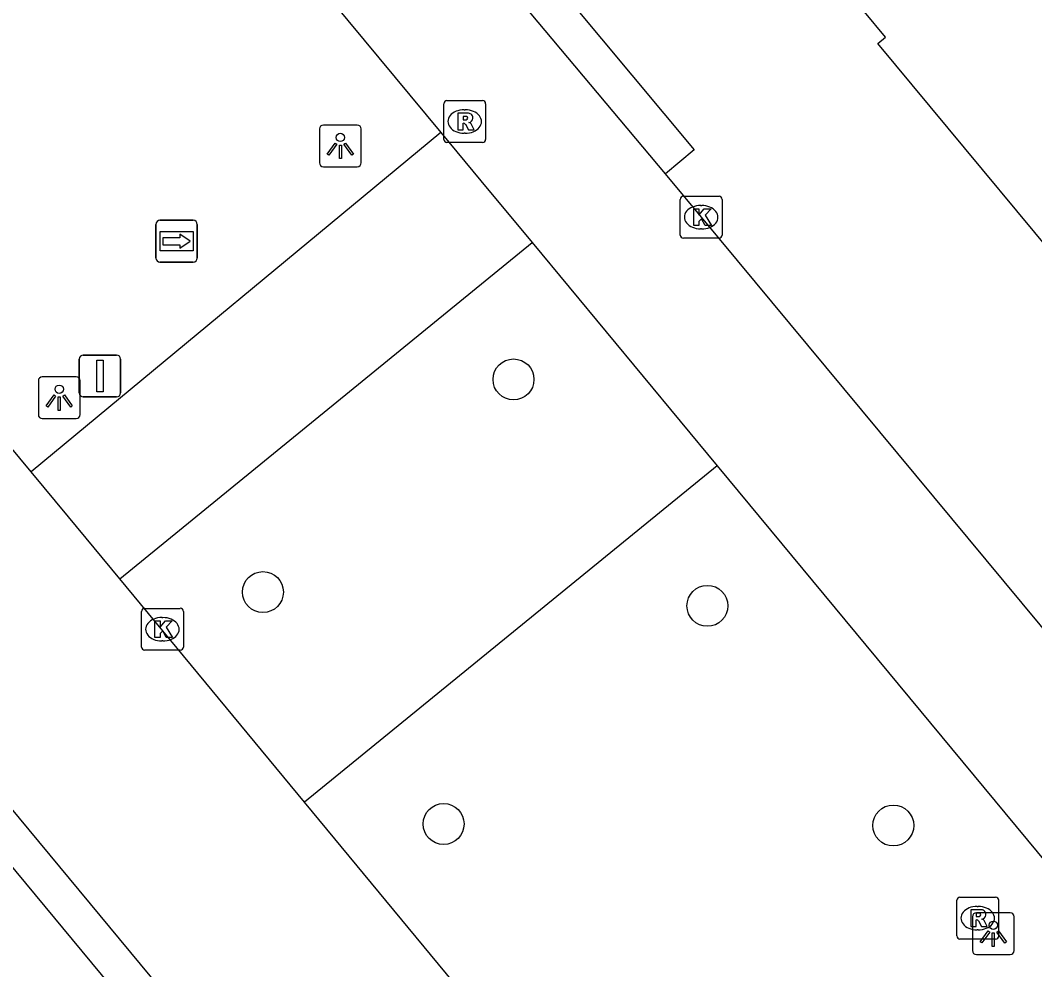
# Model space of a CAD drawing. Extents: x 159489 to 160304, y 383826 to 384530.
# Drawn here: x 159817.9 to 159842.13, y 384423.62 to 384446.3 of the extents above; entities that cross this region are included whole.
import ezdxf

# ---------------------------------------------------------------- set-up
doc = ezdxf.new("R2010")
doc.units = 0
for name, color, linetype in [('IMGEO_Boom', 7, 'Continuous'), ('IMGEO_Fietspad_gesloten', 7, 'Continuous'), ('IMGEO_Fietspad_open', 7, 'Continuous'), ('IMGEO_Kolk', 7, 'Continuous'), ('IMGEO_Lichtpunt', 7, 'Continuous'), ('IMGEO_Pand', 7, 'Continuous'), ('IMGEO_Rijbaan_lokaal_gesloten', 7, 'Continuous'), ('IMGEO_Rioolput', 7, 'Continuous'), ('IMGEO_Verkeersbordpaal', 7, 'Continuous'), ('IMGEO_Voetpad_gesloten', 7, 'Continuous'), ('IMGEO_Voetpad_open', 7, 'Continuous'), ('IMGEO_Wegwijzer', 7, 'Continuous')]:
    doc.layers.add(name, color=color, linetype=linetype)

msp = doc.modelspace()

# ---------------------------------------------------------------- linework, layer by layer
at = {"layer": 'IMGEO_Boom'}
for centre in [(159829.685, 384437.719), (159823.699, 384432.638), (159834.316, 384432.309), (159828.014, 384427.097), (159838.756, 384427.061)]:
    msp.add_circle(centre, 0.489, dxfattribs=at)
at = {"layer": 'IMGEO_Fietspad_gesloten'}
msp.add_lwpolyline([(159813.069, 384431.664), (159814.032, 384430.49), (159815.787, 384428.377), (159855.396, 384380.566)], dxfattribs=at)
at = {"layer": 'IMGEO_Fietspad_open'}
for points in [[(159827.945, 384443.619), (159818.162, 384435.508)], [(159820.278, 384432.956), (159830.127, 384440.989)]]:
    msp.add_lwpolyline(points, dxfattribs=at)
at = {"layer": 'IMGEO_Kolk'}
for p, q in [((159833.667, 384441.168), (159833.667, 384442.02)), ((159833.742, 384442.094), (159834.594, 384442.094)), ((159834.155, 384441.874), (159834.18, 384441.874)), ((159834.668, 384442.02), (159834.668, 384441.168)), ((159834.178, 384441.314), (159834.153, 384441.314)), ((159834.594, 384441.094), (159833.742, 384441.094)), ((159820.797, 384431.323), (159820.797, 384432.175)), ((159820.872, 384432.249), (159821.724, 384432.249)), ((159821.798, 384432.175), (159821.798, 384431.323)), ((159821.285, 384432.029), (159821.31, 384432.029)), ((159821.308, 384431.469), (159821.283, 384431.469)), ((159821.724, 384431.249), (159820.872, 384431.249))]:
    msp.add_line(p, q, dxfattribs=at)
for points in [[(159833.667, 384441.168), (159833.667, 384442.02)], [(159833.742, 384442.094), (159834.594, 384442.094)], [(159834.668, 384442.02), (159834.668, 384441.168)], [(159833.988, 384441.794), (159834.111, 384441.794), (159834.111, 384441.643), (159834.241, 384441.794), (159834.405, 384441.794), (159834.259, 384441.643), (159834.412, 384441.394), (159834.26, 384441.394), (159834.175, 384441.558), (159834.111, 384441.491), (159834.111, 384441.394), (159833.988, 384441.394), (159833.988, 384441.794)], [(159834.594, 384441.094), (159833.742, 384441.094)], [(159820.797, 384431.323), (159820.797, 384432.175)], [(159820.872, 384432.249), (159821.724, 384432.249)], [(159821.798, 384432.175), (159821.798, 384431.323)], [(159821.118, 384431.949), (159821.241, 384431.949), (159821.241, 384431.798), (159821.371, 384431.949), (159821.535, 384431.949), (159821.389, 384431.798), (159821.542, 384431.549), (159821.39, 384431.549), (159821.305, 384431.713), (159821.241, 384431.646), (159821.241, 384431.549), (159821.118, 384431.549), (159821.118, 384431.949)], [(159821.724, 384431.249), (159820.872, 384431.249)]]:
    msp.add_lwpolyline(points, dxfattribs=at)
for centre, start, end in [((159833.744, 384442.018), 91.552, 178.448), ((159833.744, 384442.018), 91.552, 178.448), ((159834.592, 384442.018), 1.552, 88.448), ((159834.592, 384442.018), 1.552, 88.448), ((159833.744, 384441.17), 181.552, 268.448), ((159833.744, 384441.17), 181.552, 268.448), ((159834.592, 384441.17), 271.552, 358.448), ((159834.592, 384441.17), 271.552, 358.448), ((159820.874, 384432.173), 91.552, 178.448), ((159820.874, 384432.173), 91.552, 178.448), ((159821.722, 384432.173), 1.552, 88.448), ((159821.722, 384432.173), 1.552, 88.448), ((159820.874, 384431.325), 181.552, 268.448), ((159820.874, 384431.325), 181.552, 268.448), ((159821.722, 384431.325), 271.552, 358.448), ((159821.722, 384431.325), 271.552, 358.448)]:
    msp.add_arc(centre, 0.0765, start, end, dxfattribs=at)
for centre, major_axis, ratio, start_param, end_param in [((159834.154, 384441.594), (-0.387, 0.002), 0.722429, 4.712389, 7.853982), ((159834.179, 384441.594), (-0.39, 0.002), 0.717154, 1.570796, 4.712389), ((159821.284, 384431.749), (-0.387, 0.002), 0.722429, 4.712389, 7.853982), ((159821.309, 384431.749), (-0.39, 0.002), 0.717154, 1.570796, 4.712389)]:
    msp.add_ellipse(centre, major_axis=major_axis, ratio=ratio, start_param=start_param, end_param=end_param, dxfattribs=at)
at = {"layer": 'IMGEO_Lichtpunt'}
for p, q in [((159825.951, 384443.796), (159825.143, 384443.796)), ((159825.951, 384443.796), (159825.143, 384443.796)), ((159825.049, 384443.701), (159825.049, 384442.894)), ((159825.049, 384443.701), (159825.049, 384442.894)), ((159826.045, 384442.894), (159826.045, 384443.701)), ((159826.045, 384442.894), (159826.045, 384443.701)), ((159825.143, 384442.8), (159825.951, 384442.8)), ((159825.143, 384442.8), (159825.951, 384442.8)), ((159819.237, 384437.78), (159818.429, 384437.78)), ((159819.237, 384437.78), (159818.429, 384437.78)), ((159818.335, 384437.685), (159818.335, 384436.878)), ((159818.335, 384437.685), (159818.335, 384436.878)), ((159819.331, 384436.878), (159819.331, 384437.685)), ((159819.331, 384436.878), (159819.331, 384437.685)), ((159818.429, 384436.784), (159819.237, 384436.784)), ((159818.429, 384436.784), (159819.237, 384436.784)), ((159841.548, 384424.975), (159840.74, 384424.975)), ((159841.548, 384424.975), (159840.74, 384424.975)), ((159840.646, 384424.88), (159840.646, 384424.073)), ((159840.646, 384424.88), (159840.646, 384424.073)), ((159841.642, 384424.073), (159841.642, 384424.88)), ((159841.642, 384424.073), (159841.642, 384424.88)), ((159840.74, 384423.979), (159841.548, 384423.979)), ((159840.74, 384423.979), (159841.548, 384423.979))]:
    msp.add_line(p, q, dxfattribs=at)
for points in [[(159825.423, 384443.365), (159825.462, 384443.337), (159825.274, 384443.075), (159825.236, 384443.102), (159825.423, 384443.365)], [(159825.525, 384443.317), (159825.572, 384443.317), (159825.572, 384442.995), (159825.525, 384442.995), (159825.525, 384443.317)], [(159825.635, 384443.337), (159825.673, 384443.364), (159825.86, 384443.102), (159825.821, 384443.074), (159825.635, 384443.337)], [(159818.709, 384437.349), (159818.748, 384437.321), (159818.56, 384437.059), (159818.522, 384437.086), (159818.709, 384437.349)], [(159818.811, 384437.301), (159818.858, 384437.301), (159818.858, 384436.979), (159818.811, 384436.979), (159818.811, 384437.301)], [(159818.921, 384437.321), (159818.959, 384437.348), (159819.146, 384437.086), (159819.107, 384437.058), (159818.921, 384437.321)], [(159841.02, 384424.544), (159841.059, 384424.516), (159840.871, 384424.254), (159840.833, 384424.281), (159841.02, 384424.544)], [(159841.122, 384424.496), (159841.169, 384424.496), (159841.169, 384424.174), (159841.122, 384424.174), (159841.122, 384424.496)], [(159841.232, 384424.516), (159841.27, 384424.543), (159841.457, 384424.281), (159841.418, 384424.253), (159841.232, 384424.516)]]:
    msp.add_lwpolyline(points, dxfattribs=at)
for centre in [(159825.548, 384443.499), (159818.834, 384437.483), (159841.145, 384424.678)]:
    msp.add_circle(centre, 0.0994, dxfattribs=at)
for centre, start, end in [((159825.143, 384443.701), 90, 180), ((159825.143, 384443.701), 90, 180), ((159825.951, 384443.701), 0, 90), ((159825.951, 384443.701), 0, 90), ((159825.143, 384442.894), 180, 270), ((159825.143, 384442.894), 180, 270), ((159825.951, 384442.894), 270, 0), ((159825.951, 384442.894), 270, 360), ((159818.429, 384437.685), 90, 180), ((159818.429, 384437.685), 90, 180), ((159819.237, 384437.685), 0, 90), ((159819.237, 384437.685), 0, 90), ((159818.429, 384436.878), 180, 270), ((159818.429, 384436.878), 180, 270), ((159819.237, 384436.878), 270, 0), ((159819.237, 384436.878), 270, 360), ((159840.74, 384424.88), 90, 180), ((159840.74, 384424.88), 90, 180), ((159841.548, 384424.88), 0, 90), ((159841.548, 384424.88), 0, 90), ((159840.74, 384424.073), 180, 270), ((159840.74, 384424.073), 180, 270), ((159841.548, 384424.073), 270, 0), ((159841.548, 384424.073), 270, 360)]:
    msp.add_arc(centre, 0.0946, start, end, dxfattribs=at)
at = {"layer": 'IMGEO_Pand'}
msp.add_lwpolyline([(159925.735, 384340.33), (159892.987, 384379.864), (159886.788, 384387.347), (159885.392, 384386.191), (159876.066, 384397.455), (159877.504, 384398.554), (159849.102, 384432.841), (159848.447, 384433.632), (159847.945, 384433.218), (159847.818, 384433.372), (159848.319, 384433.787), (159846.782, 384435.642), (159846.28, 384435.228), (159846.153, 384435.382), (159846.654, 384435.797), (159844.21, 384438.738), (159838.386, 384445.745), (159838.567, 384445.897), (159837.569, 384447.11)], dxfattribs=at)
at = {"layer": 'IMGEO_Rijbaan_lokaal_gesloten'}
for points in [[(159818.172, 384455.366), (159820.194, 384452.968), (159827.945, 384443.619)], [(159833.313, 384442.63), (159828.111, 384448.845)], [(159818.162, 384435.508), (159808.473, 384447.192)], [(159827.945, 384443.619), (159828.901, 384442.466), (159830.127, 384440.989)], [(159870.955, 384397.301), (159870.406, 384397.974), (159833.313, 384442.63)], [(159830.127, 384440.989), (159834.549, 384435.653)], [(159834.549, 384435.653), (159868.213, 384395.037)], [(159820.278, 384432.956), (159819.053, 384434.434), (159818.162, 384435.508)], [(159824.695, 384427.615), (159820.278, 384432.956)], [(159854.343, 384383.237), (159817.144, 384428.119), (159816.677, 384428.705), (159816.487, 384428.936), (159814.736, 384431.064), (159813.765, 384432.213)], [(159858.493, 384386.751), (159824.695, 384427.615)]]:
    msp.add_lwpolyline(points, dxfattribs=at)
at = {"layer": 'IMGEO_Rioolput'}
for p, q in [((159828.018, 384443.454), (159828.018, 384444.306)), ((159828.093, 384444.38), (159828.945, 384444.38)), ((159829.019, 384444.306), (159829.019, 384443.454)), ((159828.506, 384444.16), (159828.531, 384444.16)), ((159828.529, 384443.6), (159828.504, 384443.6)), ((159828.945, 384443.38), (159828.093, 384443.38)), ((159840.272, 384424.422), (159840.272, 384425.274)), ((159840.347, 384425.348), (159841.199, 384425.348)), ((159841.273, 384425.274), (159841.273, 384424.422)), ((159840.76, 384425.128), (159840.785, 384425.128)), ((159840.783, 384424.568), (159840.758, 384424.568)), ((159841.199, 384424.348), (159840.347, 384424.348))]:
    msp.add_line(p, q, dxfattribs=at)
for points in [[(159828.018, 384443.454), (159828.018, 384444.306)], [(159828.093, 384444.38), (159828.945, 384444.38)], [(159829.019, 384444.306), (159829.019, 384443.454)], [(159828.607, 384444.078), (159828.355, 384444.08), (159828.355, 384443.68)], [(159828.355, 384443.68), (159828.479, 384443.68), (159828.479, 384443.842), (159828.49, 384443.842)], [(159828.533, 384443.999), (159828.479, 384443.999), (159828.479, 384443.918)], [(159828.479, 384443.918), (159828.531, 384443.918)], [(159828.537, 384443.813), (159828.608, 384443.68), (159828.748, 384443.68), (159828.683, 384443.806)], [(159828.945, 384443.38), (159828.093, 384443.38)], [(159840.272, 384424.422), (159840.272, 384425.274)], [(159840.347, 384425.348), (159841.199, 384425.348)], [(159841.273, 384425.274), (159841.273, 384424.422)], [(159840.861, 384425.046), (159840.609, 384425.048), (159840.609, 384424.648)], [(159840.787, 384424.967), (159840.733, 384424.967), (159840.733, 384424.886)], [(159840.609, 384424.648), (159840.733, 384424.648), (159840.733, 384424.81), (159840.744, 384424.81)], [(159840.733, 384424.886), (159840.785, 384424.886)], [(159840.791, 384424.781), (159840.862, 384424.648), (159841.002, 384424.648), (159840.937, 384424.774)], [(159841.199, 384424.348), (159840.347, 384424.348)]]:
    msp.add_lwpolyline(points, dxfattribs=at)
for centre, radius, start, end in [((159828.095, 384444.304), 0.0765, 91.552, 178.448), ((159828.095, 384444.304), 0.0765, 91.552, 178.448), ((159828.943, 384444.304), 0.0765, 1.552, 88.448), ((159828.943, 384444.304), 0.0765, 1.552, 88.448), ((159828.606, 384443.968), 0.109, 350.3612, 89.416), ((159828.489, 384443.789), 0.0533, 26.0293, 88.6989), ((159828.515, 384444.107), 0.19, 274.7715, 282.9687), ((159828.539, 384443.903), 0.0964, 77.0061, 93.1865), ((159828.553, 384443.96), 0.0378, 276.6634, 79.6772), ((159828.604, 384443.968), 0.112, 277.5842, 350.9817), ((159828.588, 384443.753), 0.108, 29.5134, 73.7905), ((159828.095, 384443.456), 0.0765, 181.552, 268.448), ((159828.095, 384443.456), 0.0765, 181.552, 268.448), ((159828.943, 384443.456), 0.0765, 271.552, 358.448), ((159828.943, 384443.456), 0.0765, 271.552, 358.448), ((159840.349, 384425.272), 0.0765, 91.552, 178.448), ((159840.349, 384425.272), 0.0765, 91.552, 178.448), ((159841.197, 384425.272), 0.0765, 1.552, 88.448), ((159841.197, 384425.272), 0.0765, 1.552, 88.448), ((159840.793, 384424.871), 0.0964, 77.0061, 93.1865), ((159840.807, 384424.928), 0.0378, 276.6634, 79.6772), ((159840.86, 384424.936), 0.109, 350.3612, 89.416), ((159840.858, 384424.936), 0.112, 277.5842, 350.9817), ((159840.743, 384424.757), 0.0533, 26.0293, 88.6989), ((159840.769, 384425.075), 0.19, 274.7715, 282.9687), ((159840.842, 384424.721), 0.108, 29.5134, 73.7905), ((159840.349, 384424.424), 0.0765, 181.552, 268.448), ((159840.349, 384424.424), 0.0765, 181.552, 268.448), ((159841.197, 384424.424), 0.0765, 271.552, 358.448), ((159841.197, 384424.424), 0.0765, 271.552, 358.448)]:
    msp.add_arc(centre, radius, start, end, dxfattribs=at)
for centre, major_axis, ratio, start_param, end_param in [((159828.505, 384443.88), (-0.387, 0.002), 0.722429, 4.712389, 7.853982), ((159828.53, 384443.88), (-0.39, 0.002), 0.717154, 1.570796, 4.712389), ((159840.759, 384424.848), (-0.387, 0.002), 0.722429, 4.712389, 7.853982), ((159840.784, 384424.848), (-0.39, 0.002), 0.717154, 1.570796, 4.712389)]:
    msp.add_ellipse(centre, major_axis=major_axis, ratio=ratio, start_param=start_param, end_param=end_param, dxfattribs=at)
at = {"layer": 'IMGEO_Verkeersbordpaal'}
for p, q in [((159819.409, 384438.3), (159820.199, 384438.3)), ((159820.199, 384438.3), (159819.409, 384438.3)), ((159819.309, 384437.4), (159819.309, 384438.2)), ((159819.309, 384438.2), (159819.309, 384437.4)), ((159820.299, 384438.2), (159820.299, 384437.4)), ((159820.299, 384437.4), (159820.299, 384438.2)), ((159820.199, 384437.3), (159819.409, 384437.3)), ((159819.409, 384437.3), (159820.199, 384437.3))]:
    msp.add_line(p, q, dxfattribs=at)
msp.add_lwpolyline([(159819.729, 384438.175), (159819.879, 384438.175), (159819.879, 384437.425), (159819.729, 384437.425), (159819.729, 384438.175)], dxfattribs=at)
for centre, start, end in [((159819.409, 384438.2), 90, 180), ((159819.409, 384438.2), 90, 180), ((159820.199, 384438.2), 0, 90), ((159820.199, 384438.2), 360, 90), ((159819.409, 384437.4), 180, 270), ((159819.409, 384437.4), 180, 270), ((159820.199, 384437.4), 270, 0), ((159820.199, 384437.4), 270, 0)]:
    msp.add_arc(centre, 0.1, start, end, dxfattribs=at)
at = {"layer": 'IMGEO_Voetpad_gesloten'}
msp.add_lwpolyline([(159828.111, 384448.845), (159828.81, 384449.429), (159834.003, 384443.206), (159833.313, 384442.63)], dxfattribs=at)
at = {"layer": 'IMGEO_Voetpad_open'}
msp.add_lwpolyline([(159834.549, 384435.653), (159824.695, 384427.615)], dxfattribs=at)
at = {"layer": 'IMGEO_Wegwijzer'}
for p, q in [((159821.14, 384440.619), (159821.14, 384441.419)), ((159821.14, 384441.419), (159821.14, 384440.619)), ((159821.24, 384441.519), (159822.03, 384441.519)), ((159822.03, 384441.519), (159821.24, 384441.519)), ((159822.13, 384441.419), (159822.13, 384440.619)), ((159822.13, 384440.619), (159822.13, 384441.419)), ((159822.03, 384440.519), (159821.24, 384440.519)), ((159821.24, 384440.519), (159822.03, 384440.519))]:
    msp.add_line(p, q, dxfattribs=at)
for points in [[(159821.241, 384441.251), (159822.029, 384441.251), (159822.029, 384440.787), (159821.241, 384440.787), (159821.241, 384441.251)], [(159821.306, 384441.103), (159821.306, 384441.019), (159821.306, 384440.935), (159821.717, 384440.935), (159821.717, 384440.852), (159821.964, 384441.019), (159821.717, 384441.186), (159821.717, 384441.103), (159821.306, 384441.103)]]:
    msp.add_lwpolyline(points, dxfattribs=at)
for centre, start, end in [((159821.24, 384441.419), 90, 180), ((159821.24, 384441.419), 90, 180), ((159822.03, 384441.419), 0, 90), ((159822.03, 384441.419), 360, 90), ((159821.24, 384440.619), 180, 270), ((159821.24, 384440.619), 180, 270), ((159822.03, 384440.619), 270, 0), ((159822.03, 384440.619), 270, 0)]:
    msp.add_arc(centre, 0.1, start, end, dxfattribs=at)

doc.saveas('drawing.dxf')
